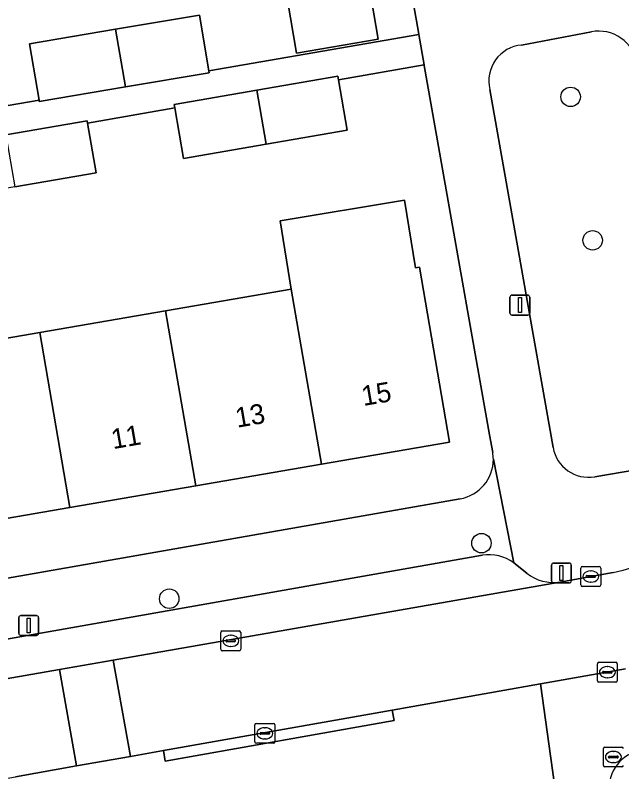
# Model space of a CAD drawing. Extents: x 162879 to 165540, y 384011 to 385181.
# Drawn here: x 164200.86 to 164231.34, y 384673.87 to 384711.92 of the extents above; entities that cross this region are included whole.
import ezdxf

# ---------------------------------------------------------------- set-up
doc = ezdxf.new("R2010")
doc.units = 0
for name, color, linetype in [('IMGEO_Boom', 7, 'Continuous'), ('IMGEO_Brandkraan', 7, 'Continuous'), ('IMGEO_Erf', 7, 'Continuous'), ('IMGEO_Groenvoorziening', 7, 'Continuous'), ('IMGEO_Kolk', 7, 'Continuous'), ('IMGEO_Lichtmast', 7, 'Continuous'), ('IMGEO_Pand', 7, 'Continuous'), ('IMGEO_Pand_nummerreeks', 7, 'Continuous'), ('IMGEO_Parkeervlak_open', 7, 'Continuous'), ('IMGEO_Rijbaan_lokaal_open', 7, 'Continuous'), ('IMGEO_Voetpad_open', 7, 'Continuous')]:
    doc.layers.add(name, color=color, linetype=linetype)

msp = doc.modelspace()

# ---------------------------------------------------------------- linework, layer by layer
at = {"layer": 'IMGEO_Boom'}
for centre in [(164228.765, 384707.807), (164229.874, 384700.595), (164224.285, 384685.37), (164208.598, 384682.576)]:
    msp.add_circle(centre, 0.489, dxfattribs=at)
at = {"layer": 'IMGEO_Brandkraan'}
for p, q in [((164230.412, 384674.192), (164230.412, 384675.044)), ((164230.487, 384675.118), (164231.339, 384675.118)), ((164230.671, 384674.612), (164230.671, 384674.624)), ((164230.714, 384674.661), (164231.112, 384674.661)), ((164230.9, 384674.898), (164230.925, 384674.898)), ((164231.155, 384674.624), (164231.155, 384674.612)), ((164231.109, 384674.575), (164230.711, 384674.575)), ((164230.923, 384674.338), (164230.898, 384674.338)), ((164231.339, 384674.118), (164230.487, 384674.118))]:
    msp.add_line(p, q, dxfattribs=at)
for points in [[(164230.412, 384674.192), (164230.412, 384675.044)], [(164230.487, 384675.118), (164231.339, 384675.118)], [(164231.339, 384674.118), (164230.487, 384674.118)]]:
    msp.add_lwpolyline(points, dxfattribs=at)
for centre, radius, start, end in [((164230.489, 384675.042), 0.0765, 91.552, 178.448), ((164230.489, 384675.042), 0.0765, 91.552, 178.448), ((164231.337, 384675.042), 0.0765, 1.552, 88.448), ((164231.337, 384675.042), 0.0765, 1.552, 88.448), ((164230.711, 384674.621), 0.0403, 85.8775, 175.7526), ((164230.708, 384674.611), 0.0366, 178.938, 274.7102), ((164231.112, 384674.618), 0.043, 264.8664, 352.4533), ((164231.116, 384674.623), 0.0386, 1.7309, 96.639), ((164230.489, 384674.194), 0.0765, 181.552, 268.448), ((164230.489, 384674.194), 0.0765, 181.552, 268.448), ((164231.337, 384674.194), 0.0765, 271.552, 358.448), ((164231.337, 384674.194), 0.0765, 271.552, 358.448)]:
    msp.add_arc(centre, radius, start, end, dxfattribs=at)
for centre, major_axis, ratio, start_param, end_param in [((164230.899, 384674.618), (-0.387, 0.002), 0.722429, 4.712389, 7.853982), ((164230.924, 384674.618), (-0.39, 0.002), 0.717154, 1.570796, 4.712389)]:
    msp.add_ellipse(centre, major_axis=major_axis, ratio=ratio, start_param=start_param, end_param=end_param, dxfattribs=at)
at = {"layer": 'IMGEO_Erf'}
for points in [[(164167.926, 384704.489), (164172.141, 384705.216), (164172.599, 384702.565), (164176.789, 384703.288), (164176.313, 384706.118), (164180.626, 384706.845), (164184.846, 384707.556), (164185.318, 384704.759), (164189.423, 384705.467), (164188.947, 384708.297), (164193.26, 384709.024), (164197.48, 384709.735), (164197.952, 384706.938), (164202.058, 384707.646), (164201.582, 384710.477), (164205.896, 384711.204), (164210.115, 384711.915), (164210.587, 384709.117), (164221.139, 384710.937), (164221.116, 384711.067), (164217.806, 384729.797)], [(164221.413, 384709.389), (164221.409, 384709.41), (164217.102, 384708.667), (164217.54, 384706.131), (164213.475, 384705.43), (164209.315, 384704.713), (164208.878, 384707.248), (164204.488, 384706.491), (164204.92, 384703.985), (164200.834, 384703.281), (164196.874, 384702.598), (164196.442, 384705.103), (164191.852, 384704.339), (164192.302, 384701.728), (164188.212, 384701.023), (164184.256, 384700.341), (164183.806, 384702.952), (164179.121, 384702.114), (164179.571, 384699.503), (164175.583, 384698.816), (164171.525, 384698.116), (164171.075, 384700.727), (164166.836, 384699.996)], [(164224.852, 384689.932), (164224.697, 384690.809), (164221.413, 384709.389)], [(164195.778, 384694.869), (164202.095, 384695.958), (164208.413, 384697.048), (164214.731, 384698.137), (164214.165, 384701.578), (164220.421, 384702.608), (164220.979, 384699.215), (164221.164, 384699.247), (164222.68, 384690.453), (164216.245, 384689.343), (164209.927, 384688.254), (164203.609, 384687.164), (164197.293, 384686.075)], [(164172.454, 384678.692), (164223.21, 384687.599)]]:
    msp.add_lwpolyline(points, dxfattribs=at)
msp.add_lwpolyline([(164218.641, 384713.371), (164219.1, 384710.711), (164214.999, 384710.004), (164214.541, 384712.664)], close=True, dxfattribs=at)
for centre, radius, start, end in [((164222.743, 384689.575), 2.139, 0.2989, 9.612), ((164222.863, 384689.588), 2.019, 279.9046, 359.9363)]:
    msp.add_arc(centre, radius, start, end, dxfattribs=at)
at = {"layer": 'IMGEO_Groenvoorziening'}
for points in [[(164229.812, 384711.078), (164226.302, 384710.413)], [(164224.712, 384708.18), (164227.881, 384690.178)], [(164229.975, 384688.708), (164233.513, 384689.305)]]:
    msp.add_lwpolyline(points, dxfattribs=at)
for centre, radius, start, end in [((164230.177, 384709.148), 1.964, 9.875, 100.7114), ((164226.462, 384708.617), 1.804, 95.0874, 194.0073), ((164229.672, 384690.502), 1.82, 190.2692, 279.5926), ((164232.608, 384673.045), 1.917, 95.0749, 195.155)]:
    msp.add_arc(centre, radius, start, end, dxfattribs=at)
at = {"layer": 'IMGEO_Kolk'}
for p, q in [((164229.278, 384683.267), (164229.278, 384684.119)), ((164229.353, 384684.193), (164230.205, 384684.193)), ((164230.279, 384684.119), (164230.279, 384683.267)), ((164229.58, 384683.736), (164229.978, 384683.736)), ((164229.766, 384683.973), (164229.791, 384683.973)), ((164229.537, 384683.687), (164229.537, 384683.699)), ((164229.975, 384683.65), (164229.577, 384683.65)), ((164229.789, 384683.413), (164229.764, 384683.413)), ((164230.021, 384683.699), (164230.021, 384683.687)), ((164230.205, 384683.193), (164229.353, 384683.193)), ((164211.189, 384680.032), (164211.189, 384680.884)), ((164211.264, 384680.958), (164212.116, 384680.958)), ((164211.677, 384680.738), (164211.702, 384680.738)), ((164212.19, 384680.884), (164212.19, 384680.032)), ((164211.448, 384680.452), (164211.448, 384680.464)), ((164211.886, 384680.415), (164211.488, 384680.415)), ((164211.491, 384680.501), (164211.889, 384680.501)), ((164211.932, 384680.464), (164211.932, 384680.452)), ((164212.116, 384679.958), (164211.264, 384679.958)), ((164211.7, 384680.178), (164211.675, 384680.178)), ((164230.11, 384678.456), (164230.11, 384679.308)), ((164230.185, 384679.382), (164231.037, 384679.382)), ((164231.111, 384679.308), (164231.111, 384678.456)), ((164230.369, 384678.876), (164230.369, 384678.888)), ((164230.807, 384678.839), (164230.409, 384678.839)), ((164230.412, 384678.925), (164230.81, 384678.925)), ((164230.598, 384679.162), (164230.623, 384679.162)), ((164230.853, 384678.888), (164230.853, 384678.876)), ((164230.621, 384678.602), (164230.596, 384678.602)), ((164231.037, 384678.382), (164230.185, 384678.382)), ((164212.9, 384675.382), (164212.9, 384676.234)), ((164212.975, 384676.308), (164213.827, 384676.308)), ((164213.901, 384676.234), (164213.901, 384675.382)), ((164213.159, 384675.802), (164213.159, 384675.814)), ((164213.597, 384675.765), (164213.199, 384675.765)), ((164213.202, 384675.851), (164213.6, 384675.851)), ((164213.388, 384676.088), (164213.413, 384676.088)), ((164213.643, 384675.814), (164213.643, 384675.802)), ((164213.411, 384675.528), (164213.386, 384675.528)), ((164213.827, 384675.308), (164212.975, 384675.308))]:
    msp.add_line(p, q, dxfattribs=at)
for points in [[(164229.278, 384683.267), (164229.278, 384684.119)], [(164229.353, 384684.193), (164230.205, 384684.193)], [(164230.279, 384684.119), (164230.279, 384683.267)], [(164230.205, 384683.193), (164229.353, 384683.193)], [(164211.189, 384680.032), (164211.189, 384680.884)], [(164211.264, 384680.958), (164212.116, 384680.958)], [(164212.19, 384680.884), (164212.19, 384680.032)], [(164212.116, 384679.958), (164211.264, 384679.958)], [(164230.11, 384678.456), (164230.11, 384679.308)], [(164230.185, 384679.382), (164231.037, 384679.382)], [(164231.111, 384679.308), (164231.111, 384678.456)], [(164231.037, 384678.382), (164230.185, 384678.382)], [(164212.9, 384675.382), (164212.9, 384676.234)], [(164212.975, 384676.308), (164213.827, 384676.308)], [(164213.901, 384676.234), (164213.901, 384675.382)], [(164213.827, 384675.308), (164212.975, 384675.308)]]:
    msp.add_lwpolyline(points, dxfattribs=at)
for centre, radius, start, end in [((164229.355, 384684.117), 0.0765, 91.552, 178.448), ((164229.355, 384684.117), 0.0765, 91.552, 178.448), ((164230.203, 384684.117), 0.0765, 1.552, 88.448), ((164230.203, 384684.117), 0.0765, 1.552, 88.448), ((164229.577, 384683.696), 0.0403, 85.8775, 175.7526), ((164229.982, 384683.698), 0.0386, 1.7309, 96.639), ((164229.574, 384683.686), 0.0366, 178.938, 274.7102), ((164229.978, 384683.693), 0.043, 264.8664, 352.4533), ((164229.355, 384683.269), 0.0765, 181.552, 268.448), ((164229.355, 384683.269), 0.0765, 181.552, 268.448), ((164230.203, 384683.269), 0.0765, 271.552, 358.448), ((164230.203, 384683.269), 0.0765, 271.552, 358.448), ((164211.266, 384680.882), 0.0765, 91.552, 178.448), ((164211.266, 384680.882), 0.0765, 91.552, 178.448), ((164212.114, 384680.882), 0.0765, 1.552, 88.448), ((164212.114, 384680.882), 0.0765, 1.552, 88.448), ((164211.488, 384680.461), 0.0403, 85.8775, 175.7526), ((164211.485, 384680.451), 0.0366, 178.938, 274.7102), ((164211.889, 384680.458), 0.043, 264.8664, 352.4533), ((164211.893, 384680.463), 0.0386, 1.7309, 96.639), ((164211.266, 384680.034), 0.0765, 181.552, 268.448), ((164211.266, 384680.034), 0.0765, 181.552, 268.448), ((164212.114, 384680.034), 0.0765, 271.552, 358.448), ((164212.114, 384680.034), 0.0765, 271.552, 358.448), ((164230.187, 384679.306), 0.0765, 91.552, 178.448), ((164230.187, 384679.306), 0.0765, 91.552, 178.448), ((164231.035, 384679.306), 0.0765, 1.552, 88.448), ((164231.035, 384679.306), 0.0765, 1.552, 88.448), ((164230.409, 384678.885), 0.0403, 85.8775, 175.7526), ((164230.406, 384678.875), 0.0366, 178.938, 274.7102), ((164230.81, 384678.882), 0.043, 264.8664, 352.4533), ((164230.814, 384678.887), 0.0386, 1.7309, 96.639), ((164230.187, 384678.458), 0.0765, 181.552, 268.448), ((164230.187, 384678.458), 0.0765, 181.552, 268.448), ((164231.035, 384678.458), 0.0765, 271.552, 358.448), ((164231.035, 384678.458), 0.0765, 271.552, 358.448), ((164212.977, 384676.232), 0.0765, 91.552, 178.448), ((164212.977, 384676.232), 0.0765, 91.552, 178.448), ((164213.825, 384676.232), 0.0765, 1.552, 88.448), ((164213.825, 384676.232), 0.0765, 1.552, 88.448), ((164213.199, 384675.811), 0.0403, 85.8775, 175.7526), ((164213.196, 384675.801), 0.0366, 178.938, 274.7102), ((164213.6, 384675.808), 0.043, 264.8664, 352.4533), ((164213.604, 384675.813), 0.0386, 1.7309, 96.639), ((164212.977, 384675.384), 0.0765, 181.552, 268.448), ((164212.977, 384675.384), 0.0765, 181.552, 268.448), ((164213.825, 384675.384), 0.0765, 271.552, 358.448), ((164213.825, 384675.384), 0.0765, 271.552, 358.448)]:
    msp.add_arc(centre, radius, start, end, dxfattribs=at)
for centre, major_axis, ratio, start_param, end_param in [((164229.765, 384683.693), (-0.387, 0.002), 0.722429, 4.712389, 7.853982), ((164229.79, 384683.693), (-0.39, 0.002), 0.717154, 1.570796, 4.712389), ((164211.676, 384680.458), (-0.387, 0.002), 0.722429, 4.712389, 7.853982), ((164211.701, 384680.458), (-0.39, 0.002), 0.717154, 1.570796, 4.712389), ((164230.597, 384678.882), (-0.387, 0.002), 0.722429, 4.712389, 7.853982), ((164230.622, 384678.882), (-0.39, 0.002), 0.717154, 1.570796, 4.712389), ((164213.387, 384675.808), (-0.387, 0.002), 0.722429, 4.712389, 7.853982), ((164213.412, 384675.808), (-0.39, 0.002), 0.717154, 1.570796, 4.712389)]:
    msp.add_ellipse(centre, major_axis=major_axis, ratio=ratio, start_param=start_param, end_param=end_param, dxfattribs=at)
at = {"layer": 'IMGEO_Lichtmast'}
for p, q in [((164225.819, 384697.837), (164226.609, 384697.837)), ((164226.609, 384697.837), (164225.819, 384697.837)), ((164225.719, 384696.937), (164225.719, 384697.737)), ((164225.719, 384697.737), (164225.719, 384696.937)), ((164226.709, 384697.737), (164226.709, 384696.937)), ((164226.709, 384696.937), (164226.709, 384697.737)), ((164226.609, 384696.837), (164225.819, 384696.837)), ((164225.819, 384696.837), (164226.609, 384696.837)), ((164227.806, 384683.469), (164227.806, 384684.269)), ((164227.806, 384684.269), (164227.806, 384683.469)), ((164227.906, 384684.369), (164228.696, 384684.369)), ((164228.696, 384684.369), (164227.906, 384684.369)), ((164228.796, 384684.269), (164228.796, 384683.469)), ((164228.796, 384683.469), (164228.796, 384684.269)), ((164228.696, 384683.369), (164227.906, 384683.369)), ((164227.906, 384683.369), (164228.696, 384683.369)), ((164201.041, 384680.828), (164201.041, 384681.628)), ((164201.041, 384681.628), (164201.041, 384680.828)), ((164201.141, 384681.728), (164201.931, 384681.728)), ((164201.931, 384681.728), (164201.141, 384681.728)), ((164202.031, 384681.628), (164202.031, 384680.828)), ((164202.031, 384680.828), (164202.031, 384681.628)), ((164201.931, 384680.728), (164201.141, 384680.728)), ((164201.141, 384680.728), (164201.931, 384680.728))]:
    msp.add_line(p, q, dxfattribs=at)
for points in [[(164226.139, 384697.712), (164226.289, 384697.712), (164226.289, 384696.962), (164226.139, 384696.962), (164226.139, 384697.712)], [(164228.226, 384684.244), (164228.376, 384684.244), (164228.376, 384683.494), (164228.226, 384683.494), (164228.226, 384684.244)], [(164201.461, 384681.603), (164201.611, 384681.603), (164201.611, 384680.853), (164201.461, 384680.853), (164201.461, 384681.603)]]:
    msp.add_lwpolyline(points, dxfattribs=at)
for centre, start, end in [((164225.819, 384697.737), 90, 180), ((164225.819, 384697.737), 90, 180), ((164226.609, 384697.737), 0, 90), ((164226.609, 384697.737), 360, 90), ((164225.819, 384696.937), 180, 270), ((164225.819, 384696.937), 180, 270), ((164226.609, 384696.937), 270, 0), ((164226.609, 384696.937), 270, 0), ((164227.906, 384684.269), 90, 180), ((164227.906, 384684.269), 90, 180), ((164228.696, 384684.269), 0, 90), ((164228.696, 384684.269), 360, 90), ((164227.906, 384683.469), 180, 270), ((164227.906, 384683.469), 180, 270), ((164228.696, 384683.469), 270, 0), ((164228.696, 384683.469), 270, 0), ((164201.141, 384681.628), 90, 180), ((164201.141, 384681.628), 90, 180), ((164201.931, 384681.628), 0, 90), ((164201.931, 384681.628), 360, 90), ((164201.141, 384680.828), 180, 270), ((164201.141, 384680.828), 180, 270), ((164201.931, 384680.828), 270, 0), ((164201.931, 384680.828), 270, 0)]:
    msp.add_arc(centre, 0.1, start, end, dxfattribs=at)
at = {"layer": 'IMGEO_Pand'}
for points in [[(164218.641, 384713.371), (164214.541, 384712.664), (164214.999, 384710.004), (164219.1, 384710.711)], [(164210.115, 384711.915), (164205.896, 384711.204), (164206.395, 384708.306), (164210.604, 384709.015), (164210.587, 384709.117)], [(164205.896, 384711.204), (164201.582, 384710.477), (164202.058, 384707.646), (164202.07, 384707.577), (164206.395, 384708.306)], [(164217.102, 384708.667), (164217.071, 384708.849), (164213.007, 384708.148), (164213.475, 384705.43), (164217.54, 384706.131)], [(164213.007, 384708.148), (164208.846, 384707.431), (164208.878, 384707.248), (164209.315, 384704.713), (164213.475, 384705.43)], [(164204.488, 384706.491), (164204.47, 384706.596), (164200.385, 384705.892), (164200.834, 384703.281), (164204.92, 384703.985)], [(164214.731, 384698.137), (164216.245, 384689.343), (164222.68, 384690.453), (164221.164, 384699.247), (164220.979, 384699.215), (164220.421, 384702.608), (164214.165, 384701.578)], [(164214.731, 384698.137), (164208.413, 384697.048), (164209.927, 384688.254), (164216.245, 384689.343)], [(164202.095, 384695.958), (164203.609, 384687.164), (164209.927, 384688.254), (164208.413, 384697.048)], [(164202.095, 384695.958), (164195.778, 384694.869), (164197.293, 384686.075), (164203.609, 384687.164)]]:
    msp.add_lwpolyline(points, close=True, dxfattribs=at)
at = {"layer": 'IMGEO_Parkeervlak_open'}
for points in [[(164224.332, 384684.766), (164181.523, 384677.212)], [(164226.568, 384683.855), (164225.909, 384684.388)], [(164179.308, 384674.868), (164203.08, 384679.021), (164205.788, 384679.495), (164228.219, 384683.414)]]:
    msp.add_lwpolyline(points, dxfattribs=at)
for centre, radius, start, end in [((164224.631, 384682.537), 2.249, 55.3922, 97.6493), ((164227.905, 384685.548), 2.157, 231.7117, 278.378)]:
    msp.add_arc(centre, radius, start, end, dxfattribs=at)
at = {"layer": 'IMGEO_Rijbaan_lokaal_open'}
for points in [[(164166.642, 384680.739), (164165.954, 384684.62), (164162.794, 384702.498), (164157.856, 384701.625), (164163.891, 384667.091), (164183.735, 384670.596), (164189.189, 384671.562), (164200.878, 384673.627), (164203.937, 384674.168), (164203.08, 384679.021), (164179.308, 384674.868), (164175.813, 384674.275)], [(164230.898, 384683.893), (164228.219, 384683.414), (164205.788, 384679.495), (164206.645, 384674.647), (164208.302, 384674.94), (164219.797, 384676.973), (164227.252, 384678.291), (164231.518, 384679.046)]]:
    msp.add_lwpolyline(points, dxfattribs=at)
msp.add_lwpolyline([(164206.645, 384674.647), (164205.788, 384679.495), (164203.08, 384679.021), (164203.937, 384674.168)], close=True, dxfattribs=at)
msp.add_arc((164229.83, 384689.87), 6.071, 280.1318, 357.0108, dxfattribs=at)
at = {"layer": 'IMGEO_Voetpad_open'}
for points in [[(164217.594, 384730.996), (164217.806, 384729.797), (164221.116, 384711.067), (164221.139, 384710.937), (164221.409, 384709.41), (164221.413, 384709.389), (164224.697, 384690.809), (164224.852, 384689.932)], [(164200.385, 384705.892), (164204.47, 384706.596), (164204.488, 384706.491), (164208.878, 384707.248), (164208.846, 384707.431), (164213.007, 384708.148), (164217.071, 384708.849), (164217.102, 384708.667), (164221.409, 384709.41), (164221.139, 384710.937), (164210.587, 384709.117), (164210.604, 384709.015), (164206.395, 384708.306), (164202.07, 384707.577), (164202.058, 384707.646), (164197.952, 384706.938)], [(164226.302, 384710.413), (164229.812, 384711.078)], [(164227.881, 384690.178), (164224.712, 384708.18)], [(164225.909, 384684.388), (164224.882, 384689.586)], [(164224.882, 384689.586), (164225.909, 384684.388), (164226.568, 384683.855)], [(164233.513, 384689.305), (164229.975, 384688.708)], [(164223.21, 384687.599), (164172.454, 384678.692)], [(164181.523, 384677.212), (164224.332, 384684.766)], [(164228.219, 384683.414), (164230.898, 384683.893)], [(164231.518, 384679.046), (164227.252, 384678.291), (164228.804, 384667.08), (164237.602, 384617.014), (164237.654, 384616.721), (164237.832, 384615.677), (164242.331, 384589.234)], [(164227.252, 384678.291), (164219.797, 384676.973), (164219.891, 384676.46), (164208.399, 384674.409), (164208.302, 384674.94), (164206.645, 384674.647), (164203.937, 384674.168), (164200.878, 384673.627)], [(164228.804, 384667.08), (164227.252, 384678.291)]]:
    msp.add_lwpolyline(points, dxfattribs=at)
msp.add_lwpolyline([(164208.302, 384674.94), (164208.399, 384674.409), (164219.891, 384676.46), (164219.797, 384676.973)], close=True, dxfattribs=at)
for centre, radius, start, end in [((164230.177, 384709.148), 1.964, 9.875, 100.7114), ((164226.462, 384708.617), 1.804, 95.0874, 194.0073), ((164222.743, 384689.575), 2.139, 0.2989, 9.612), ((164229.672, 384690.502), 1.82, 190.2692, 279.5926), ((164222.863, 384689.588), 2.019, 279.9046, 359.9363), ((164229.83, 384689.87), 6.071, 280.1318, 357.0108), ((164224.631, 384682.537), 2.249, 55.3922, 97.6493), ((164227.905, 384685.548), 2.157, 231.7117, 278.378), ((164232.608, 384673.045), 1.917, 95.0749, 195.155)]:
    msp.add_arc(centre, radius, start, end, dxfattribs=at)

# ---------------------------------------------------------------- texts
at = {"layer": 'IMGEO_Pand_nummerreeks'}
for s, p in [('15', (164218.354, 384692.263)), ('13', (164212.007, 384691.169)), ('11', (164205.772, 384690.093))]:
    msp.add_text(s, height=1, rotation=9.7852, dxfattribs=at).set_placement(p)

doc.saveas('drawing.dxf')
